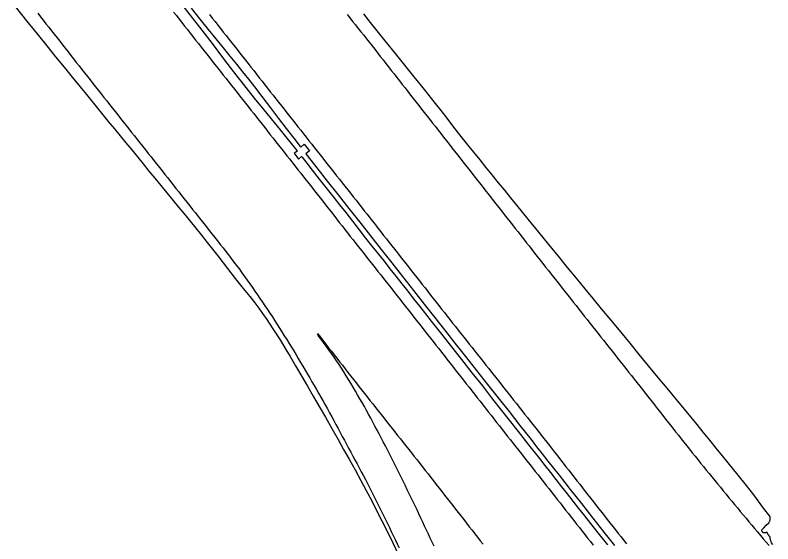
# Model space of a CAD drawing. Extents: x 1948091 to 1975253, y 787267 to 823306.
# Drawn here: x 1965370.7 to 1965794.7, y 802706.9 to 803002.8 of the extents above; entities that cross this region are included whole.
import ezdxf

# ---------------------------------------------------------------- set-up
doc = ezdxf.new("R2010")
doc.units = 0
doc.layers.add('RD_EX_Pavement_Markings', color=7, linetype='Continuous')
doc.layers.add('RD_EX_Road', color=7, linetype='Continuous')

msp = doc.modelspace()

# ---------------------------------------------------------------- linework, layer by layer
at = {"layer": 'RD_EX_Pavement_Markings'}
for points in [[(1965383.32, 803003.87), (1965384.87, 803001.91), (1965386.41, 802999.95), (1965387.96, 802997.98), (1965389.5, 802996.02), (1965391.04, 802994.05), (1965392.59, 802992.09), (1965394.13, 802990.12), (1965395.67, 802988.16), (1965397.21, 802986.19), (1965398.76, 802984.23), (1965400.3, 802982.26), (1965401.84, 802980.3), (1965403.38, 802978.33), (1965404.93, 802976.37), (1965406.47, 802974.4), (1965408.01, 802972.44), (1965409.55, 802970.48), (1965411.1, 802968.51), (1965412.64, 802966.55), (1965414.18, 802964.58), (1965415.73, 802962.63), (1965417.28, 802960.67), (1965418.83, 802958.71), (1965420.38, 802956.75), (1965421.93, 802954.79), (1965423.48, 802952.83), (1965425.03, 802950.87), (1965426.58, 802948.91), (1965428.13, 802946.95), (1965429.68, 802944.99), (1965431.23, 802943.03), (1965432.78, 802941.08), (1965434.33, 802939.12), (1965435.88, 802937.16), (1965437.43, 802935.2), (1965438.98, 802933.24), (1965440.53, 802931.28), (1965442.08, 802929.32), (1965443.63, 802927.36), (1965445.19, 802925.41), (1965446.74, 802923.45), (1965448.29, 802921.49), (1965449.84, 802919.53), (1965451.39, 802917.58), (1965452.95, 802915.62), (1965454.5, 802913.66), (1965456.05, 802911.7), (1965457.6, 802909.75), (1965459.15, 802907.79), (1965460.7, 802905.83), (1965462.26, 802903.87), (1965463.81, 802901.92), (1965465.36, 802899.95), (1965466.91, 802897.99), (1965468.45, 802896.03), (1965470, 802894.07), (1965471.55, 802892.11), (1965473.1, 802890.15), (1965474.65, 802888.19), (1965476.2, 802886.23), (1965477.74, 802884.27), (1965479.3, 802882.31), (1965480.85, 802880.36), (1965482.41, 802878.41), (1965483.97, 802876.45), (1965485.51, 802874.49), (1965487.05, 802872.52), (1965488.58, 802870.54), (1965490.11, 802868.57), (1965491.63, 802866.59), (1965493.15, 802864.6), (1965494.66, 802862.61), (1965496.17, 802860.63), (1965497.63, 802858.6), (1965499.09, 802856.57), (1965500.55, 802854.54), (1965502.01, 802852.51), (1965503.44, 802850.46), (1965504.85, 802848.4), (1965506.25, 802846.34), (1965507.66, 802844.27), (1965509.07, 802842.21), (1965510.46, 802840.13), (1965511.85, 802838.06), (1965513.24, 802835.98), (1965514.63, 802833.9), (1965515.99, 802831.81), (1965517.33, 802829.7), (1965518.67, 802827.59), (1965520.01, 802825.48), (1965521.33, 802823.36), (1965522.65, 802821.23), (1965523.97, 802819.11), (1965525.29, 802816.99), (1965526.61, 802814.87), (1965527.88, 802812.72), (1965529.16, 802810.57), (1965530.43, 802808.42), (1965531.71, 802806.27), (1965532.98, 802804.12), (1965534.25, 802801.97), (1965535.52, 802799.81), (1965536.78, 802797.66), (1965538.04, 802795.5), (1965539.29, 802793.33), (1965540.52, 802791.16), (1965541.76, 802788.99), (1965543, 802786.82), (1965544.23, 802784.65), (1965545.47, 802782.48), (1965546.68, 802780.29), (1965547.86, 802778.09), (1965549.05, 802775.89), (1965550.23, 802773.69), (1965551.41, 802771.49), (1965552.59, 802769.29), (1965553.78, 802767.08), (1965554.96, 802764.88), (1965556.14, 802762.68), (1965557.32, 802760.48), (1965558.51, 802758.28), (1965559.69, 802756.08), (1965560.87, 802753.88), (1965562.06, 802751.67), (1965563.24, 802749.47), (1965564.42, 802747.27), (1965565.59, 802745.06), (1965566.73, 802742.84), (1965567.88, 802740.62), (1965569.02, 802738.4), (1965570.17, 802736.17), (1965571.31, 802733.95), (1965572.43, 802731.72), (1965573.54, 802729.48), (1965574.64, 802727.23), (1965575.74, 802724.99), (1965576.84, 802722.75), (1965577.94, 802720.51), (1965579.04, 802718.26), (1965580.12, 802716.01), (1965581.21, 802713.76), (1965582.29, 802711.51), (1965583.38, 802709.26), (1965584.47, 802707.01), (1965585.54, 802704.75)], [(1965459.35, 803004.56), (1965460.9, 803002.59), (1965462.44, 803000.63), (1965463.98, 802998.67), (1965465.53, 802996.7), (1965467.07, 802994.74), (1965468.62, 802992.78), (1965470.16, 802990.81), (1965471.71, 802988.85), (1965473.25, 802986.89), (1965474.8, 802984.93), (1965476.35, 802982.97), (1965477.89, 802981), (1965479.44, 802979.04), (1965480.98, 802977.08), (1965482.53, 802975.12), (1965484.08, 802973.16), (1965485.62, 802971.2), (1965487.17, 802969.23), (1965488.71, 802967.27), (1965490.26, 802965.31), (1965491.81, 802963.35), (1965493.36, 802961.39), (1965494.91, 802959.43), (1965496.46, 802957.47), (1965498, 802955.51), (1965499.55, 802953.55), (1965501.1, 802951.59), (1965502.65, 802949.63), (1965504.2, 802947.67), (1965505.74, 802945.71), (1965507.29, 802943.75), (1965508.84, 802941.79), (1965510.39, 802939.83), (1965511.94, 802937.87), (1965513.49, 802935.91), (1965515.04, 802933.95), (1965516.58, 802931.99), (1965518.13, 802930.03), (1965519.68, 802928.07), (1965521.23, 802926.11), (1965522.78, 802924.15), (1965524.33, 802922.19), (1965525.88, 802920.23), (1965527.42, 802918.27), (1965528.97, 802916.31), (1965530.52, 802914.35), (1965532.07, 802912.39), (1965533.61, 802910.43), (1965535.15, 802908.46), (1965536.69, 802906.49), (1965538.23, 802904.53), (1965539.77, 802902.56), (1965541.31, 802900.6), (1965542.85, 802898.63), (1965544.39, 802896.66), (1965545.93, 802894.7), (1965547.47, 802892.73), (1965549.02, 802890.77), (1965550.56, 802888.8), (1965552.1, 802886.83), (1965553.64, 802884.87), (1965555.18, 802882.9), (1965556.72, 802880.94), (1965558.26, 802878.97), (1965559.81, 802877.01), (1965561.36, 802875.05), (1965562.9, 802873.09), (1965564.45, 802871.13), (1965566, 802869.17), (1965567.54, 802867.2), (1965569.09, 802865.24), (1965570.64, 802863.28), (1965572.18, 802861.32), (1965573.73, 802859.36), (1965575.28, 802857.4), (1965576.82, 802855.43), (1965578.37, 802853.47), (1965579.92, 802851.51), (1965581.46, 802849.55), (1965583.01, 802847.59), (1965584.55, 802845.63), (1965586.1, 802843.66), (1965587.64, 802841.7), (1965589.18, 802839.73), (1965590.73, 802837.77), (1965592.27, 802835.81), (1965593.81, 802833.84), (1965595.36, 802831.88), (1965596.9, 802829.92), (1965598.45, 802827.95), (1965599.99, 802825.99), (1965601.53, 802824.02), (1965603.08, 802822.06), (1965604.62, 802820.1), (1965606.16, 802818.13), (1965607.71, 802816.17), (1965609.25, 802814.21), (1965610.79, 802812.24), (1965612.34, 802810.28), (1965613.88, 802808.31), (1965615.42, 802806.35), (1965616.96, 802804.38), (1965618.51, 802802.42), (1965620.05, 802800.45), (1965621.59, 802798.49), (1965623.13, 802796.53), (1965624.68, 802794.56), (1965626.22, 802792.6), (1965627.76, 802790.63), (1965629.3, 802788.67), (1965630.85, 802786.7), (1965632.39, 802784.74), (1965633.93, 802782.77), (1965635.47, 802780.81), (1965637.02, 802778.84), (1965638.56, 802776.88), (1965640.11, 802774.92), (1965641.66, 802772.96), (1965643.2, 802771), (1965644.75, 802769.04), (1965646.3, 802767.08), (1965647.84, 802765.12), (1965649.39, 802763.15), (1965650.94, 802761.19), (1965652.48, 802759.23), (1965654.03, 802757.27), (1965655.58, 802755.31), (1965657.12, 802753.35), (1965658.67, 802751.39), (1965660.22, 802749.42), (1965661.76, 802747.46), (1965663.31, 802745.5), (1965664.86, 802743.54), (1965666.4, 802741.57), (1965667.94, 802739.61), (1965669.48, 802737.64), (1965671.02, 802735.68), (1965672.56, 802733.71), (1965674.11, 802731.75), (1965675.65, 802729.78), (1965677.19, 802727.82), (1965678.73, 802725.85), (1965680.27, 802723.89), (1965681.81, 802721.92), (1965683.36, 802719.96), (1965684.9, 802718), (1965686.45, 802716.03), (1965687.99, 802714.07), (1965689.54, 802712.11), (1965691.08, 802710.15), (1965692.63, 802708.18), (1965694.17, 802706.22)], [(1965479.48, 803003.12), (1965481.02, 803001.16), (1965482.57, 802999.2), (1965484.11, 802997.23), (1965485.66, 802995.27), (1965487.2, 802993.31), (1965488.75, 802991.35), (1965490.29, 802989.39), (1965491.84, 802987.42), (1965493.39, 802985.46), (1965494.93, 802983.5), (1965496.48, 802981.54), (1965498.02, 802979.58), (1965499.57, 802977.61), (1965501.11, 802975.65), (1965502.66, 802973.69), (1965504.2, 802971.73), (1965505.75, 802969.76), (1965507.3, 802967.8), (1965508.84, 802965.84), (1965510.39, 802963.88), (1965511.93, 802961.91), (1965513.48, 802959.95), (1965515.02, 802957.99), (1965516.57, 802956.03), (1965518.12, 802954.06), (1965519.66, 802952.1), (1965521.21, 802950.14), (1965522.75, 802948.18), (1965524.3, 802946.22), (1965525.84, 802944.25), (1965527.39, 802942.29), (1965528.93, 802940.33), (1965530.48, 802938.37), (1965532.03, 802936.41), (1965533.58, 802934.45), (1965535.13, 802932.49), (1965536.68, 802930.53), (1965538.22, 802928.57), (1965539.77, 802926.61), (1965541.32, 802924.65), (1965542.87, 802922.69), (1965544.42, 802920.73), (1965545.96, 802918.77), (1965547.51, 802916.81), (1965549.06, 802914.85), (1965550.61, 802912.89), (1965552.16, 802910.93), (1965553.71, 802908.97), (1965555.25, 802907.01), (1965556.8, 802905.05), (1965558.35, 802903.09), (1965559.9, 802901.13), (1965561.45, 802899.17), (1965563, 802897.21), (1965564.54, 802895.25), (1965566.09, 802893.29), (1965567.64, 802891.33), (1965569.19, 802889.37), (1965570.74, 802887.41), (1965572.28, 802885.45), (1965573.83, 802883.48), (1965575.37, 802881.52), (1965576.91, 802879.56), (1965578.46, 802877.59), (1965580, 802875.63), (1965581.55, 802873.67), (1965583.09, 802871.7), (1965584.63, 802869.74), (1965586.18, 802867.78), (1965587.72, 802865.81), (1965589.26, 802863.85), (1965590.81, 802861.89), (1965592.35, 802859.92), (1965593.9, 802857.96), (1965595.44, 802856), (1965596.98, 802854.03), (1965598.53, 802852.07), (1965600.07, 802850.11), (1965601.62, 802848.14), (1965603.16, 802846.18), (1965604.7, 802844.22), (1965606.25, 802842.25), (1965607.79, 802840.29), (1965609.34, 802838.32), (1965610.88, 802836.36), (1965612.42, 802834.4), (1965613.97, 802832.43), (1965615.51, 802830.47), (1965617.07, 802828.52), (1965618.62, 802826.56), (1965620.17, 802824.6), (1965621.72, 802822.65), (1965623.28, 802820.69), (1965624.83, 802818.73), (1965626.38, 802816.78), (1965627.94, 802814.82), (1965629.49, 802812.86), (1965631.04, 802810.91), (1965632.59, 802808.95), (1965634.15, 802806.99), (1965635.7, 802805.04), (1965637.25, 802803.08), (1965638.8, 802801.12), (1965640.36, 802799.17), (1965641.91, 802797.21), (1965643.46, 802795.25), (1965645.01, 802793.29), (1965646.55, 802791.33), (1965648.1, 802789.37), (1965649.64, 802787.4), (1965651.19, 802785.44), (1965652.73, 802783.47), (1965654.27, 802781.51), (1965655.82, 802779.55), (1965657.36, 802777.58), (1965658.9, 802775.62), (1965660.45, 802773.66), (1965661.99, 802771.69), (1965663.53, 802769.73), (1965665.08, 802767.76), (1965666.62, 802765.8), (1965668.16, 802763.84), (1965669.71, 802761.87), (1965671.25, 802759.91), (1965672.8, 802757.95), (1965674.33, 802755.98), (1965675.87, 802754.01), (1965677.41, 802752.04), (1965678.94, 802750.07), (1965680.48, 802748.1), (1965682.02, 802746.13), (1965683.55, 802744.16), (1965685.09, 802742.19), (1965686.63, 802740.23), (1965688.16, 802738.26), (1965689.7, 802736.29), (1965691.24, 802734.32), (1965692.77, 802732.35), (1965694.31, 802730.38), (1965695.85, 802728.41), (1965697.4, 802726.45), (1965698.94, 802724.49), (1965700.49, 802722.53), (1965702.04, 802720.57), (1965703.58, 802718.6), (1965705.13, 802716.64), (1965706.68, 802714.68), (1965708.23, 802712.72), (1965709.77, 802710.76), (1965711.32, 802708.8), (1965712.87, 802706.84)], [(1965556.43, 803003.23), (1965557.99, 803001.28), (1965559.55, 802999.32), (1965561.1, 802997.37), (1965562.66, 802995.42), (1965564.22, 802993.47), (1965565.78, 802991.51), (1965567.33, 802989.56), (1965568.89, 802987.61), (1965570.43, 802985.65), (1965571.97, 802983.68), (1965573.51, 802981.71), (1965575.05, 802979.74), (1965576.59, 802977.78), (1965578.13, 802975.81), (1965579.67, 802973.84), (1965581.2, 802971.87), (1965582.74, 802969.91), (1965584.28, 802967.94), (1965585.82, 802965.97), (1965587.36, 802964), (1965588.9, 802962.04), (1965590.44, 802960.07), (1965591.97, 802958.1), (1965593.51, 802956.13), (1965595.06, 802954.17), (1965596.6, 802952.2), (1965598.14, 802950.24), (1965599.68, 802948.27), (1965601.22, 802946.31), (1965602.76, 802944.34), (1965604.3, 802942.38), (1965605.85, 802940.41), (1965607.39, 802938.45), (1965608.93, 802936.48), (1965610.47, 802934.52), (1965612.01, 802932.55), (1965613.55, 802930.58), (1965615.09, 802928.62), (1965616.64, 802926.65), (1965618.18, 802924.69), (1965619.72, 802922.72), (1965621.26, 802920.76), (1965622.8, 802918.79), (1965624.34, 802916.83), (1965625.88, 802914.86), (1965627.43, 802912.89), (1965628.97, 802910.93), (1965630.51, 802908.97), (1965632.06, 802907), (1965633.6, 802905.04), (1965635.14, 802903.07), (1965636.68, 802901.11), (1965638.23, 802899.14), (1965639.77, 802897.18), (1965641.31, 802895.21), (1965642.86, 802893.25), (1965644.4, 802891.29), (1965645.94, 802889.32), (1965647.48, 802887.36), (1965649.03, 802885.39), (1965650.57, 802883.43), (1965652.11, 802881.46), (1965653.66, 802879.5), (1965655.2, 802877.53), (1965656.74, 802875.57), (1965658.28, 802873.61), (1965659.83, 802871.64), (1965661.37, 802869.68), (1965662.92, 802867.72), (1965664.47, 802865.76), (1965666.01, 802863.8), (1965667.56, 802861.83), (1965669.11, 802859.87), (1965670.65, 802857.91), (1965672.2, 802855.95), (1965673.75, 802853.99), (1965675.29, 802852.03), (1965676.84, 802850.07), (1965678.39, 802848.11), (1965679.93, 802846.14), (1965681.48, 802844.18), (1965683.03, 802842.22), (1965684.57, 802840.26), (1965686.12, 802838.3), (1965687.67, 802836.34), (1965689.21, 802834.38), (1965690.76, 802832.42), (1965692.31, 802830.46), (1965693.86, 802828.5), (1965695.41, 802826.54), (1965696.96, 802824.58), (1965698.51, 802822.62), (1965700.06, 802820.66), (1965701.61, 802818.7), (1965703.16, 802816.74), (1965704.71, 802814.78), (1965706.25, 802812.82), (1965707.8, 802810.86), (1965709.35, 802808.91), (1965710.9, 802806.95), (1965712.45, 802804.99), (1965714, 802803.03), (1965715.55, 802801.06), (1965717.09, 802799.1), (1965718.64, 802797.14), (1965720.19, 802795.18), (1965721.73, 802793.22), (1965723.28, 802791.26), (1965724.83, 802789.3), (1965726.37, 802787.34), (1965727.92, 802785.37), (1965729.47, 802783.41), (1965731.01, 802781.45), (1965732.56, 802779.49), (1965734.11, 802777.53), (1965735.66, 802775.56), (1965737.2, 802773.6), (1965738.75, 802771.64), (1965740.3, 802769.68), (1965741.85, 802767.73), (1965743.41, 802765.77), (1965744.96, 802763.81), (1965746.51, 802761.85), (1965748.06, 802759.9), (1965749.62, 802757.94), (1965751.17, 802755.98), (1965752.73, 802754.03), (1965754.31, 802752.09), (1965755.88, 802750.15), (1965757.45, 802748.21), (1965759.03, 802746.27), (1965760.6, 802744.33), (1965762.19, 802742.4), (1965763.77, 802740.48), (1965765.36, 802738.55), (1965766.95, 802736.62), (1965768.54, 802734.69), (1965770.13, 802732.76), (1965771.71, 802730.83), (1965773.31, 802728.91), (1965774.91, 802726.99), (1965776.5, 802725.07), (1965778.1, 802723.15), (1965779.7, 802721.22), (1965781.3, 802719.3), (1965782.89, 802717.38), (1965784.49, 802715.46), (1965786.1, 802713.55), (1965787.72, 802711.64), (1965789.34, 802709.74), (1965790.95, 802707.83), (1965792.6, 802705.95)], [(1965605.17, 802705.56), (1965604.11, 802707.82), (1965603.04, 802710.08), (1965601.98, 802712.34), (1965600.91, 802714.6), (1965599.85, 802716.86), (1965598.78, 802719.12), (1965597.71, 802721.38), (1965596.65, 802723.64), (1965595.58, 802725.9), (1965594.5, 802728.15), (1965593.41, 802730.4), (1965592.32, 802732.65), (1965591.24, 802734.9), (1965590.15, 802737.15), (1965589.06, 802739.4), (1965587.97, 802741.65), (1965586.86, 802743.89), (1965585.75, 802746.13), (1965584.63, 802748.36), (1965583.52, 802750.6), (1965582.4, 802752.84), (1965581.29, 802755.07), (1965580.16, 802757.3), (1965579.02, 802759.52), (1965577.87, 802761.75), (1965576.73, 802763.97), (1965575.58, 802766.19), (1965574.42, 802768.4), (1965573.25, 802770.61), (1965572.07, 802772.81), (1965570.89, 802775.02), (1965569.7, 802777.21), (1965568.51, 802779.41), (1965567.31, 802781.6), (1965566.11, 802783.79), (1965564.85, 802785.95), (1965563.6, 802788.11), (1965562.35, 802790.27), (1965561.1, 802792.44), (1965559.86, 802794.6), (1965558.58, 802796.75), (1965557.29, 802798.89), (1965555.98, 802801.02), (1965554.64, 802803.13), (1965553.3, 802805.23), (1965551.94, 802807.33), (1965550.58, 802809.42), (1965549.15, 802811.47), (1965547.72, 802813.52), (1965546.25, 802815.54), (1965544.76, 802817.55), (1965543.28, 802819.56), (1965541.79, 802821.57), (1965540.31, 802823.57), (1965539.83, 802824.23)], [(1965539.98, 802824.55), (1965541.52, 802822.58), (1965543.05, 802820.61), (1965544.59, 802818.64), (1965546.13, 802816.67), (1965547.67, 802814.7), (1965549.2, 802812.73), (1965550.74, 802810.77), (1965552.28, 802808.8), (1965553.81, 802806.83), (1965555.35, 802804.86), (1965556.89, 802802.89), (1965558.43, 802800.92), (1965559.96, 802798.95), (1965561.5, 802796.99), (1965563.04, 802795.02), (1965564.58, 802793.05), (1965566.13, 802791.09), (1965567.68, 802789.14), (1965569.23, 802787.18), (1965570.78, 802785.22), (1965572.33, 802783.26), (1965573.89, 802781.31), (1965575.44, 802779.35), (1965576.99, 802777.39), (1965578.54, 802775.44), (1965580.09, 802773.48), (1965581.64, 802771.52), (1965583.2, 802769.57), (1965584.75, 802767.61), (1965586.3, 802765.65), (1965587.85, 802763.7), (1965589.4, 802761.74), (1965590.95, 802759.78), (1965592.51, 802757.82), (1965594.06, 802755.87), (1965595.61, 802753.91), (1965597.15, 802751.94), (1965598.69, 802749.97), (1965600.22, 802748), (1965601.76, 802746.04), (1965603.3, 802744.07), (1965604.84, 802742.1), (1965606.38, 802740.13), (1965607.92, 802738.17), (1965609.46, 802736.2), (1965611, 802734.23), (1965612.54, 802732.26), (1965614.08, 802730.3), (1965615.61, 802728.33), (1965617.15, 802726.36), (1965618.69, 802724.4), (1965620.23, 802722.43), (1965621.77, 802720.46), (1965623.31, 802718.49), (1965624.85, 802716.53), (1965626.39, 802714.56), (1965627.93, 802712.59), (1965629.46, 802710.63), (1965631.01, 802708.66), (1965632.56, 802706.7)]]:
    msp.add_lwpolyline(points, dxfattribs=at)
at = {"layer": 'RD_EX_Road'}
for points in [[(1965370.7, 803007.62), (1965377.05, 802999.68), (1965382.94, 802992.34), (1965388.38, 802985.6), (1965393.37, 802979.45), (1965398.06, 802973.69), (1965402.61, 802968.09), (1965407.01, 802962.67), (1965411.28, 802957.42), (1965416.74, 802950.72), (1965422.82, 802943.33), (1965426.21, 802939.25), (1965429.47, 802935.32), (1965432.71, 802931.39), (1965435.93, 802927.46), (1965439.13, 802923.52), (1965442.35, 802919.56), (1965445.6, 802915.56), (1965448.89, 802911.52), (1965452.23, 802907.44), (1965455.57, 802903.36), (1965458.87, 802899.33), (1965462.14, 802895.34), (1965465.38, 802891.4), (1965468.59, 802887.48), (1965471.78, 802883.54), (1965474.96, 802879.6), (1965478.11, 802875.65), (1965484.11, 802868.05), (1965489.51, 802861.09), (1965493.9, 802855.42), (1965496.88, 802851.72), (1965499.32, 802848.75), (1965502.09, 802845.27), (1965504.8, 802841.81), (1965507.03, 802838.87), (1965509.16, 802835.92), (1965511.57, 802832.41), (1965514.59, 802827.82), (1965518.58, 802821.63), (1965520.23, 802818.89), (1965522.13, 802815.76), (1965524.52, 802811.77), (1965527.66, 802806.46), (1965531.07, 802800.65), (1965534.27, 802795.14), (1965537.47, 802789.62), (1965540.84, 802783.81), (1965544.34, 802777.72), (1965547.93, 802771.39), (1965551.4, 802765.25), (1965554.54, 802759.73), (1965557.61, 802754.28), (1965560.9, 802748.39), (1965564.16, 802742.45), (1965567.15, 802736.86), (1965570.04, 802731.35), (1965572.97, 802725.65), (1965575.95, 802719.77), (1965578.98, 802713.68), (1965582.01, 802707.46), (1965584.99, 802701.16)], [(1965464.61, 803007.95), (1965469.82, 803001.28), (1965475.21, 802994.32), (1965480.92, 802986.85), (1965486.79, 802979.08), (1965491.64, 802972.69), (1965495.51, 802967.66), (1965499.74, 802962.29), (1965504.54, 802956.33), (1965509.79, 802949.87), (1965515.6, 802942.76), (1965518.99, 802938.61), (1965522.76, 802934.01), (1965526.88, 802928.96), (1965528.39, 802927.07), (1965528.69, 802926.68), (1965526.75, 802925.56), (1965529.32, 802922.21), (1965530.96, 802923.7), (1965531.32, 802923.24), (1965533.9, 802919.99), (1965536.98, 802916.04), (1965540.92, 802911.02), (1965546.05, 802904.55), (1965549.04, 802900.79), (1965552.26, 802896.7), (1965555.73, 802892.28), (1965559.43, 802887.54), (1965563.2, 802882.72), (1965566.85, 802878.07), (1965570.38, 802873.59), (1965573.79, 802869.3), (1965577.13, 802865.09), (1965580.46, 802860.88), (1965583.78, 802856.69), (1965587.07, 802852.49), (1965590.37, 802848.3), (1965593.66, 802844.11), (1965596.96, 802839.91), (1965600.26, 802835.72), (1965603.48, 802831.62), (1965609.44, 802824.06), (1965614.87, 802817.19), (1965620.46, 802810.11), (1965626.3, 802802.71), (1965632.17, 802795.26), (1965637.91, 802787.96), (1965642.9, 802781.6), (1965647.24, 802776.05), (1965652.25, 802769.7), (1965658.04, 802762.38), (1965664.08, 802754.72), (1965667.15, 802750.8), (1965670.25, 802746.84), (1965673.36, 802742.88), (1965676.48, 802738.9), (1965679.61, 802734.92), (1965682.78, 802730.89), (1965686.03, 802726.77), (1965689.35, 802722.57), (1965692.75, 802718.27), (1965696.09, 802714.05), (1965702.16, 802706.34)], [(1965469.2, 803006.69), (1965474.14, 803000.48), (1965478.76, 802994.73), (1965483.04, 802989.48), (1965487.09, 802984.52), (1965490.92, 802979.82), (1965494.53, 802975.37), (1965497.94, 802971.16), (1965501.26, 802966.97), (1965504.63, 802962.63), (1965508.72, 802957.27), (1965513.51, 802950.96), (1965518.07, 802944.98), (1965522.4, 802939.36), (1965527.35, 802932.99), (1965530.1, 802929.45), (1965530.52, 802928.91), (1965532.45, 802930.52), (1965535.38, 802926.83), (1965533.43, 802925.12), (1965534.09, 802924.26), (1965539.59, 802917.3), (1965545.4, 802909.94), (1965551.41, 802902.33), (1965557.52, 802894.59), (1965563.62, 802886.85), (1965569.61, 802879.24), (1965575.56, 802871.69), (1965581.52, 802864.13), (1965587.54, 802856.49), (1965593.65, 802848.72), (1965599.66, 802841.09), (1965605.36, 802833.85), (1965611, 802826.7), (1965616.83, 802819.3), (1965622.81, 802811.69), (1965628.93, 802803.94), (1965635.06, 802796.17), (1965641.09, 802788.54), (1965647.1, 802780.91), (1965653.19, 802773.16), (1965656.27, 802769.24), (1965659.38, 802765.28), (1965662.53, 802761.29), (1965665.7, 802757.27), (1965668.88, 802753.24), (1965672.03, 802749.24), (1965675.16, 802745.27), (1965678.27, 802741.33), (1965681.37, 802737.39), (1965684.5, 802733.41), (1965687.64, 802729.41), (1965690.8, 802725.38), (1965693.94, 802721.37), (1965700.09, 802713.54), (1965706.08, 802705.92)], [(1965794.72, 802706.46), (1965794.03, 802707.5), (1965793.7, 802708.15), (1965793.44, 802708.91), (1965793.33, 802709.33), (1965793.21, 802710.31), (1965793.2, 802710.86), (1965792.87, 802711.29), (1965792.06, 802712.18), (1965791.34, 802713.4), (1965790.7, 802713.11), (1965790.5, 802713.05), (1965790.29, 802713.02), (1965790.09, 802713.01), (1965789.89, 802713.02), (1965789.79, 802713.03), (1965789.69, 802713.05), (1965789.59, 802713.08), (1965789.49, 802713.12), (1965789.39, 802713.16), (1965789.31, 802713.21), (1965789.24, 802713.26), (1965789.18, 802713.31), (1965788.9, 802713.65), (1965788.81, 802713.76), (1965788.74, 802713.88), (1965788.68, 802713.99), (1965788.64, 802714.1), (1965788.61, 802714.2), (1965788.59, 802714.31), (1965788.59, 802714.42), (1965788.59, 802714.52), (1965788.6, 802714.62), (1965788.62, 802714.72), (1965788.66, 802714.81), (1965788.7, 802714.91), (1965788.78, 802715.02), (1965789.66, 802715.93), (1965791.06, 802717.28), (1965792.38, 802718.72), (1965792.62, 802719.05), (1965792.81, 802719.36), (1965792.95, 802719.65), (1965793.05, 802719.95), (1965793.14, 802720.27), (1965793.24, 802721.01), (1965793.25, 802721.39), (1965793.22, 802721.74), (1965793.14, 802722.06), (1965793.01, 802722.35), (1965789.56, 802726.97), (1965784, 802734.3), (1965779.89, 802739.5), (1965775.22, 802745.35), (1965769.63, 802752.31), (1965766.48, 802756.23), (1965763.08, 802760.45), (1965759.43, 802764.97), (1965755.78, 802769.48), (1965752.36, 802773.67), (1965746.22, 802781.09), (1965740.71, 802787.7), (1965735.51, 802793.95), (1965730.41, 802800.11), (1965725.15, 802806.5), (1965719.9, 802812.93), (1965714.79, 802819.23), (1965709.61, 802825.57), (1965704.15, 802832.14), (1965698.85, 802838.48), (1965694.15, 802844.16), (1965689.62, 802849.67), (1965684.83, 802855.54), (1965679.85, 802861.66), (1965674.76, 802867.92), (1965669.43, 802874.43), (1965663.77, 802881.33), (1965657.75, 802888.67), (1965654.6, 802892.52), (1965651.36, 802896.5), (1965648.03, 802900.59), (1965644.64, 802904.77), (1965641.19, 802909.03), (1965637.67, 802913.37), (1965634.19, 802917.66), (1965630.89, 802921.75), (1965624.79, 802929.31), (1965618.81, 802936.83), (1965615.64, 802940.87), (1965612.37, 802945.1), (1965609.08, 802949.35), (1965605.89, 802953.44), (1965599.77, 802961.17), (1965594.07, 802968.28), (1965588.8, 802974.76), (1965583.51, 802981.25), (1965577.72, 802988.38), (1965572.49, 802994.91), (1965568.88, 802999.6), (1965565.92, 803003.56)]]:
    msp.add_lwpolyline(points, dxfattribs=at)

doc.saveas('drawing.dxf')
